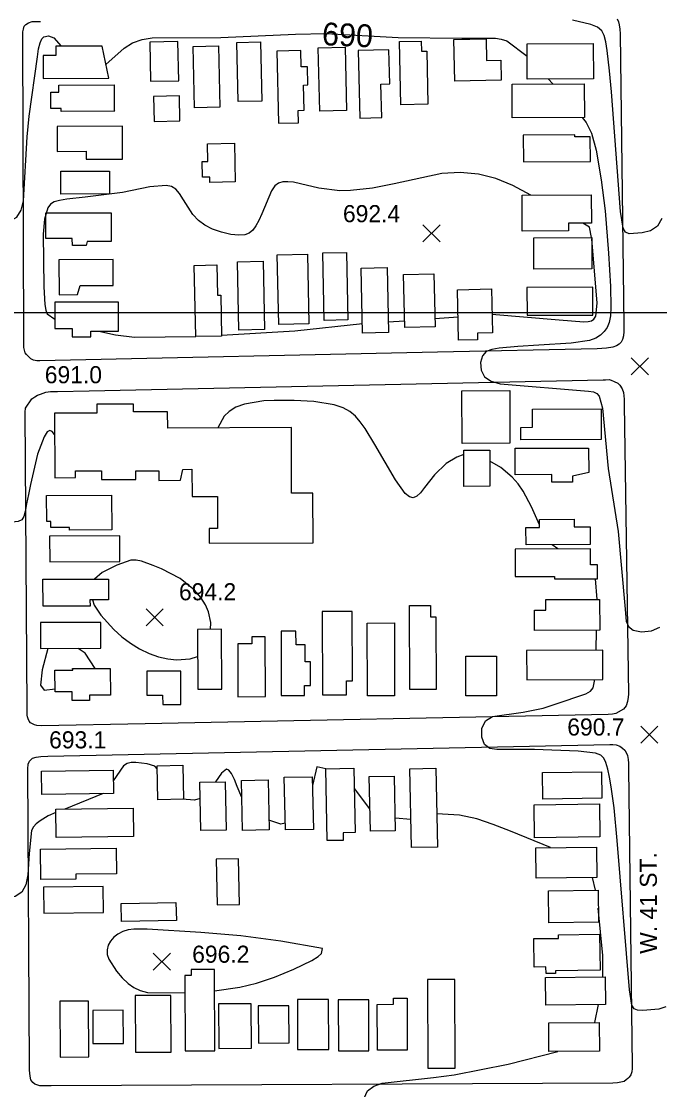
# Model space of a CAD drawing. Extents: x 79600 to 91800, y 75600 to 84400.
# Drawn here: x 80259 to 80819, y 76319 to 77256 of the extents above; entities that cross this region are included whole.
import ezdxf

# ---------------------------------------------------------------- set-up
doc = ezdxf.new("R2010")
doc.units = 0
for name, color, linetype in [('080-085$0$BLDG', 7, 'Continuous'), ('080-085$0$GRID', 7, 'Continuous'), ('080-085$0$INDEX', 7, 'Continuous'), ('080-085$0$INDXLBL', 7, 'Continuous'), ('080-085$0$INTER', 7, 'Continuous'), ('080-085$0$ROAD', 7, 'Continuous'), ('080-085$0$ROAD-NAME', 7, 'Continuous'), ('080-085$0$SPOTMARK', 7, 'Continuous'), ('080-085$0$SPOTS', 7, 'Continuous')]:
    doc.layers.add(name, color=color, linetype=linetype)

# ---------------------------------------------------------------- blocks, each defined once
blk = doc.blocks.new('080-085$0$SPOTS')
at = {"layer": '080-085$0$SPOTMARK'}
for p, q in [((-0.5, -0.5), (0.5, 0.5)), ((-0.5, 0.5), (0.5, -0.5))]:
    blk.add_line(p, q, dxfattribs=at)

msp = doc.modelspace()

# ---------------------------------------------------------------- linework, layer by layer
at = {"layer": '080-085$0$BLDG'}
for points in [[(80329.85, 77234.03), (80289.09, 77233.88), (80289.11, 77225.88), (80278.09, 77225.84), (80278.17, 77205.65), (80335.7, 77205.85)], [(80397.05, 77203.66), (80396.31, 77237.97), (80371.67, 77237.44), (80372.41, 77203.13)], [(80410.78, 77179.96), (80409.62, 77233.78), (80431.85, 77234.26), (80433.01, 77180.44)], [(80449.16, 77185.3), (80448.04, 77237.19), (80468.96, 77237.65), (80470.08, 77185.75)], [(80520.76, 77177.08), (80519.56, 77232.6), (80543.04, 77233.11), (80544.23, 77177.58)], [(80591.87, 77182.61), (80590.68, 77237.96), (80609.89, 77238.38), (80610.09, 77229.44), (80614.77, 77229.54), (80615.77, 77183.13)], [(80666.87, 77240.3), (80667.28, 77221.47), (80679.6, 77221.74), (80679.98, 77204.06), (80639.41, 77203.19), (80638.62, 77239.69)], [(80702.82, 77236.14), (80760.89, 77236.35), (80761, 77205.31), (80702.94, 77205.1)], [(80502.13, 77166.81), (80501.9, 77177.6), (80507, 77177.71), (80506.52, 77199.83), (80510.33, 77199.92), (80509.99, 77215.97), (80504.54, 77215.85), (80504.23, 77230.06), (80483.11, 77229.6), (80484.48, 77166.43)], [(80575.19, 77171.33), (80574.55, 77200.64), (80582.2, 77200.81), (80581.55, 77230.8), (80554.6, 77230.22), (80555.88, 77170.91)], [(80341.08, 77176.89), (80293.86, 77176.72), (80293.85, 77179.33), (80284.81, 77179.29), (80284.76, 77193.66), (80291.83, 77193.69), (80291.81, 77199.74), (80340.31, 77199.92), (80340.39, 77177.57)], [(80689.69, 77171.17), (80689.58, 77200.67), (80752.92, 77200.9), (80753.03, 77171.39)], [(80374.89, 77189.91), (80375.37, 77167.86), (80398.11, 77168.35), (80397.63, 77190.4)], [(80315.83, 77141.8), (80315.86, 77134.81), (80347.79, 77134.93), (80347.69, 77163.68), (80290.24, 77163.47), (80290.32, 77141.7)], [(80424.39, 77114.34), (80424.28, 77119.15), (80417.78, 77119.01), (80417.48, 77132.69), (80422.63, 77132.8), (80422.3, 77148.29), (80445.93, 77148.8), (80446.66, 77114.83)], [(80758.24, 77154.39), (80744.72, 77154.34), (80744.71, 77156.09), (80699.43, 77155.93), (80699.51, 77132.52), (80758.31, 77132.73)], [(80293.58, 77104.17), (80293.51, 77124.26), (80336.32, 77124.41), (80336.39, 77104.32)], [(80739.02, 77078.62), (80739.04, 77071.91), (80698.59, 77071.77), (80698.48, 77103.27), (80759.15, 77103.49), (80759.23, 77078.69)], [(80316.63, 77062.52), (80315.83, 77059.02), (80303.68, 77058.97), (80303.66, 77065.22), (80280.43, 77065.14), (80280.35, 77087.63), (80337.62, 77087.84), (80337.71, 77062.59)], [(80708.71, 77038.46), (80708.61, 77065.87), (80759.46, 77066.05), (80759.56, 77038.64)], [(80310.52, 77023.91), (80339.51, 77024.01), (80339.43, 77046.85), (80291.87, 77046.68), (80291.98, 77015.95), (80308.24, 77016.01)], [(80471.05, 77045.33), (80472.35, 76985.35), (80449.79, 76984.86), (80448.5, 77044.84)], [(80509.92, 77051.4), (80511.24, 76990.44), (80484.79, 76989.87), (80483.47, 77050.82)], [(80544.32, 77053.11), (80545.6, 76993.83), (80524.78, 76993.38), (80523.5, 77052.66)], [(80410.72, 77041.69), (80430.42, 77042.12), (80431, 77015.6), (80433.86, 77015.66), (80434.63, 76979.69), (80412.06, 76979.2)], [(80579.87, 77039.67), (80581.1, 76982.68), (80558.48, 76982.19), (80557.24, 77039.18)], [(80621.08, 77034.39), (80622.08, 76987.8), (80595.42, 76987.22), (80594.41, 77033.81)], [(80671.48, 77021.01), (80672.31, 76982.63), (80659.21, 76982.34), (80659.34, 76976.3), (80642.63, 76975.94), (80641.67, 77020.36)], [(80702.69, 77022.24), (80702.78, 76997.9), (80760.62, 76998.11), (80760.53, 77022.45)], [(80288.26, 76986.16), (80303.61, 76986.21), (80303.64, 76978.89), (80320.04, 76978.95), (80320.02, 76983.93), (80344.23, 76984.02), (80344.14, 77009.49), (80288.18, 77009.29)], [(80645.81, 76885.56), (80645.65, 76931.74), (80687.54, 76931.89), (80687.7, 76885.71)], [(80496.15, 76841.86), (80495.94, 76899.32), (80387.37, 76898.94), (80387.32, 76913.2), (80357.48, 76913.09), (80357.46, 76919.92), (80325.09, 76919.81), (80325.12, 76912.18), (80288.03, 76912.05), (80288.24, 76855.43), (80306.47, 76855.49), (80306.45, 76861.42), (80329.27, 76861.51), (80329.29, 76853.77), (80359.5, 76853.88), (80359.47, 76861.46), (80379.61, 76861.53), (80379.64, 76853.11), (80398.67, 76853.18), (80400.53, 76862.75), (80408.68, 76862.78), (80408.77, 76838.85), (80431.1, 76838.93), (80431.2, 76810.92), (80423.74, 76810.89), (80423.79, 76798.04), (80514.93, 76798.37), (80514.77, 76841.93)], [(80697.22, 76888.56), (80697.18, 76899.6), (80707.54, 76899.64), (80707.48, 76915.55), (80767.81, 76915.76), (80767.91, 76888.82)], [(80670.11, 76879.61), (80670.22, 76847.87), (80647.27, 76847.79), (80647.15, 76879.53)], [(80742.51, 76856.89), (80742.53, 76851.47), (80724.39, 76851.41), (80724.37, 76858.13), (80692.42, 76858.02), (80692.33, 76881.25), (80756.77, 76881.48), (80756.84, 76860.08)], [(80338.16, 76840.03), (80338.27, 76809.67), (80301.28, 76809.54), (80301.27, 76811.71), (80284.93, 76811.65), (80284.91, 76816.91), (80281.16, 76816.89), (80281.08, 76839.83)], [(80701.87, 76796.55), (80701.82, 76811.65), (80713.69, 76811.69), (80713.67, 76818.91), (80744.08, 76819.02), (80744.11, 76812.35), (80758.14, 76812.4), (80758.2, 76796.75)], [(80283.73, 76804.08), (80283.81, 76781.75), (80345.35, 76781.97), (80345.27, 76804.3)], [(80764.45, 76779.13), (80758.51, 76779.11), (80758.46, 76793.03), (80692.3, 76792.79), (80692.38, 76768.79), (80726.7, 76768.91), (80726.7, 76766.66), (80764.49, 76766.79)], [(80335.45, 76766.55), (80335.51, 76748.3), (80319.17, 76748.24), (80319.19, 76742.8), (80278.01, 76742.66), (80277.92, 76766.35)], [(80709.39, 76721.48), (80709.32, 76739.3), (80719.38, 76739.33), (80719.34, 76748.46), (80766.4, 76748.63), (80766.49, 76721.68)], [(80544.38, 76665.03), (80544.34, 76677.22), (80549.54, 76677.24), (80549.33, 76738.2), (80522.95, 76738.1), (80523.21, 76664.96)], [(80617.95, 76743.43), (80617.99, 76733.3), (80622.83, 76733.32), (80623.06, 76669.78), (80599.84, 76669.7), (80599.58, 76743.37)], [(80275.7, 76728.29), (80275.78, 76705.62), (80328.82, 76705.81), (80328.74, 76728.48)], [(80562.53, 76727.94), (80586.32, 76728.02), (80586.55, 76664.2), (80562.76, 76664.11)], [(80434.86, 76670.07), (80434.67, 76722.45), (80413.59, 76722.37), (80413.78, 76670)], [(80507.42, 76664.45), (80507.39, 76673.02), (80512.83, 76673.04), (80512.76, 76693.97), (80508, 76693.96), (80507.95, 76708.92), (80499.99, 76708.9), (80499.95, 76720.9), (80486.87, 76720.85), (80487.07, 76664.38)], [(80473.21, 76663.4), (80473.02, 76715.95), (80461.13, 76715.91), (80461.15, 76709.65), (80448.83, 76709.61), (80448.99, 76663.31)], [(80675.93, 76699.03), (80676.05, 76664.07), (80649.05, 76663.97), (80648.93, 76698.93)], [(80702.47, 76678.19), (80769.27, 76678.43), (80769.18, 76704.01), (80702.38, 76703.77)], [(80337.09, 76664.59), (80318.6, 76664.53), (80318.62, 76659.98), (80303.54, 76659.93), (80303.51, 76667.67), (80288.52, 76667.62), (80288.45, 76686.46), (80303.97, 76686.51), (80303.96, 76688.09), (80337.01, 76688.21)], [(80369.19, 76664.72), (80382.93, 76664.77), (80382.96, 76656.4), (80398.96, 76656.45), (80398.85, 76685.79), (80369.11, 76685.68)], [(80339.79, 76578.45), (80276.88, 76577.62), (80276.61, 76597.97), (80339.52, 76598.8)], [(80378.76, 76572.89), (80378.15, 76602.74), (80400.56, 76603.2), (80401.17, 76573.35)], [(80541.3, 76544), (80541.43, 76537.34), (80527.37, 76537.05), (80526.06, 76600.18), (80550.8, 76600.69), (80551.96, 76544.22)], [(80624.21, 76531.38), (80601.4, 76530.91), (80599.98, 76600.08), (80622.79, 76600.55)], [(80716.56, 76573.52), (80716.26, 76596.74), (80768.1, 76597.43), (80768.4, 76574.2)], [(80416.32, 76545.85), (80415.45, 76588.25), (80437.77, 76588.71), (80438.64, 76546.31)], [(80453.16, 76545.94), (80452.25, 76589.81), (80475.42, 76590.28), (80476.32, 76546.42)], [(80490.63, 76546.45), (80489.68, 76592.61), (80514.3, 76593.12), (80515.25, 76546.96)], [(80565.23, 76545.34), (80564.24, 76593.31), (80586.12, 76593.76), (80587.11, 76545.79)], [(80709.39, 76539.54), (80709.01, 76568.48), (80766.21, 76569.24), (80766.59, 76540.29)], [(80357.34, 76540.79), (80289.54, 76539.89), (80289.21, 76564.7), (80357.02, 76565.59)], [(80306.75, 76507.6), (80306.81, 76503.38), (80276.1, 76502.97), (80275.75, 76529.53), (80342.12, 76530.4), (80342.41, 76508.07)], [(80710.86, 76504.12), (80710.51, 76530.77), (80763.6, 76531.47), (80763.95, 76504.82)], [(80429.96, 76520.8), (80430.79, 76480.62), (80450.28, 76481.02), (80449.46, 76521.2)], [(80330.73, 76496.86), (80278.26, 76496.17), (80278.56, 76473.43), (80331.03, 76474.12)], [(80721.86, 76465.09), (80721.49, 76493.11), (80765.02, 76493.68), (80765.39, 76465.66)], [(80394.96, 76467), (80346.92, 76466.01), (80346.6, 76481.9), (80394.64, 76482.89)], [(80727.78, 76422.99), (80727.81, 76420.62), (80719.45, 76420.51), (80719.38, 76426.28), (80709.06, 76426.14), (80708.73, 76451.09), (80730.29, 76451.37), (80730.25, 76454.56), (80766.44, 76455.04), (80766.86, 76423.51)], [(80407.92, 76424.01), (80407.94, 76418.89), (80402.35, 76418.86), (80402.67, 76352.67), (80428.84, 76352.8), (80428.49, 76424.11)], [(80719.31, 76392.64), (80718.99, 76416.98), (80771.24, 76417.67), (80771.57, 76393.33)], [(80615.32, 76415.18), (80615.69, 76337.47), (80639.77, 76337.58), (80639.39, 76415.3)], [(80358.86, 76401.23), (80359.1, 76351.41), (80390.41, 76351.57), (80390.17, 76401.38)], [(80501.19, 76397.72), (80501.41, 76353.82), (80528.68, 76353.95), (80528.47, 76397.85)], [(80571.39, 76353.29), (80571.19, 76393.45), (80585.61, 76393.52), (80585.59, 76398.94), (80597.4, 76399), (80597.62, 76353.42)], [(80292.76, 76396.14), (80293, 76347.23), (80318.17, 76347.35), (80317.94, 76396.26)], [(80321.61, 76388.22), (80321.75, 76358.99), (80348.55, 76359.11), (80348.41, 76388.35)], [(80431.95, 76393.8), (80432.14, 76354.81), (80460.88, 76354.94), (80460.69, 76393.94)], [(80466.76, 76392.13), (80466.92, 76359.48), (80493.93, 76359.61), (80493.77, 76392.26)], [(80563.78, 76397.51), (80536.99, 76397.38), (80537.21, 76352.71), (80564, 76352.84)], [(80721.79, 76377.37), (80766.09, 76377.59), (80766.21, 76352.26), (80721.91, 76352.04)]]:
    msp.add_lwpolyline(points, close=True, dxfattribs=at)
at = {"layer": '080-085$0$GRID'}
msp.add_line((85000, 77000), (80000, 77000), dxfattribs=at)
at = {"layer": '080-085$0$INDEX'}
msp.add_line((80721.41, 77205.17), (80725.34, 77200.8), dxfattribs=at)
for points in [[(80214.99, 77220.47), (80220.45, 77190.18), (80224.73, 77161.7), (80227.64, 77124.05), (80228.49, 77114.68), (80229.43, 77105.51), (80230.58, 77096.76), (80232.63, 77089.16), (80236.41, 77083.55), (80242.33, 77080.65), (80249.1, 77080.71), (80255.01, 77083.86), (80258.78, 77090.03), (80260.77, 77098.3), (80264.11, 77154.38), (80265.69, 77172.67), (80273.07, 77224.46), (80274.11, 77231.5), (80275.3, 77236.92), (80276.77, 77240.32), (80278.53, 77242.09), (80282.78, 77242.88), (80287.43, 77241.15), (80293.77, 77233.9)], [(80333.18, 77217.95), (80349.13, 77232.3), (80356.46, 77236.99), (80364.91, 77239.92), (80373.88, 77241.34), (80433.97, 77241.58), (80499.51, 77244.54), (80526.19, 77245.06), (80589.57, 77241.6), (80645.49, 77240.91), (80661.8, 77240.99), (80674.97, 77240.86), (80680.05, 77240.22), (80684.9, 77238.57), (80702.86, 77225.05)], [(80751.09, 77171.39), (80754.54, 77166.9), (80759.45, 77157.51), (80763.29, 77142.62), (80767.87, 77116.77), (80771.37, 77089.39), (80774.29, 77052.27), (80775.89, 77023.18), (80776.31, 77004.88), (80775.88, 76997.38), (80774.77, 76991.56), (80772.96, 76987.12), (80770.5, 76983.55), (80767.32, 76980.46), (80763.1, 76977.85), (80757.43, 76975.81), (80741.48, 76973.45), (80713.18, 76971.82), (80694.59, 76970.65), (80678.32, 76969.04), (80671.92, 76967.96), (80666.95, 76965.99), (80663.55, 76962.31), (80661.89, 76956.53), (80662.37, 76949.86), (80665.41, 76943.94), (80671.23, 76940.01), (80679.12, 76937.74), (80756.7, 76931.22), (80760.93, 76930.61), (80763.92, 76929.39), (80766, 76926.99), (80768.85, 76916.4), (80773.81, 76863.54), (80782.61, 76808.11), (80788.45, 76743.23), (80789.76, 76729.51), (80791.64, 76724.89), (80795.95, 76721.8), (80803.33, 76720.34), (80811.96, 76721.01), (80819.37, 76724.39)]]:
    msp.add_lwpolyline(points, dxfattribs=at)
at = {"layer": '080-085$0$INTER'}
for p, q in [((80580.9, 76992.17), (80595.29, 76993.05)), ((80621.93, 76995.03), (80642.19, 76996.61)), ((80729.77, 76792.93), (80724.76, 76796.63)), ((80764.19, 76748.62), (80762.89, 76766.79)), ((80763.36, 76703.99), (80763.71, 76721.67)), ((80330.78, 76578.33), (80296.97, 76564.8)), ((80564.82, 76565.09), (80551.17, 76582.93)), ((80600.89, 76555.62), (80586.89, 76556.65)), ((80762.73, 76493.65), (80760.25, 76504.77)), ((80762.12, 76377.57), (80765.32, 76393.24))]:
    msp.add_line(p, q, dxfattribs=at)
for points in [[(80820.91, 77082.65), (80817.19, 77076.05), (80811.06, 77072.07), (80803.79, 77070.16), (80792.28, 77069.43), (80789.17, 77070.7), (80787.19, 77074.21), (80784.79, 77088.98), (80777, 77193.77), (80775.1, 77212.32), (80772.92, 77230.29), (80771.76, 77237.7), (80770.44, 77243.32), (80768.32, 77247.44), (80764.62, 77250.55), (80758.79, 77253.07), (80742.75, 77256.62)], [(80705.94, 77103.3), (80690.33, 77111.62), (80675.34, 77117.89), (80660.09, 77121.65), (80643.96, 77123.13), (80627.96, 77122.32), (80586.09, 77113.33), (80567.13, 77109.44), (80547.88, 77107.23), (80538.41, 77107.13), (80519.95, 77109.43), (80503.91, 77113.26), (80497.73, 77114.53), (80492.68, 77115.08), (80488.44, 77114.86), (80484.74, 77113.76), (80481.42, 77111.37), (80478.38, 77107.2), (80470.1, 77086.84), (80467.49, 77080.96), (80464.84, 77076.29), (80462.08, 77072.69), (80459, 77070.04), (80455.1, 77068.45), (80449.76, 77068.03), (80442.64, 77068.86), (80434.59, 77070.76), (80426.73, 77073.49), (80419.96, 77076.87), (80414.26, 77081.07), (80409.36, 77086.3), (80401.21, 77099.06), (80397.75, 77104.68), (80394.47, 77108.6), (80390.76, 77110.88), (80385.9, 77111.8), (80371.72, 77110.69), (80347.77, 77105.61), (80314.86, 77101.48), (80298.86, 77099.82), (80292.45, 77098.71), (80287.75, 77097.29), (80284.48, 77095.23), (80282.2, 77092.15), (80279.32, 77082.29), (80278.22, 77069.09), (80278.62, 77022.94), (80279.42, 77007.37), (80280.34, 77002.33), (80281.58, 76999.11), (80288.23, 76994.63)], [(80759.24, 77066.05), (80757.52, 77075.22), (80751.73, 77078.66)], [(80671.96, 76998.97), (80730.89, 76993.94), (80752.54, 76992.24), (80756.44, 76992.42), (80759.25, 76993.08), (80761.43, 76994.4), (80763.01, 76996.98), (80764.19, 77008.56), (80759.47, 77064.86)], [(80434.62, 76980.39), (80498.89, 76984.37), (80558.29, 76990.78)], [(80326.85, 76983.95), (80341.56, 76980.65), (80358.31, 76978.62), (80412.06, 76979.28)], [(80647.17, 76875.67), (80641.05, 76873.41), (80631.83, 76867.83), (80621.6, 76857.86), (80612.87, 76846.83), (80609.31, 76842.29), (80606.03, 76839.15), (80602.83, 76837.91), (80599.49, 76838.72), (80595.84, 76841.69), (80587.3, 76853.44), (80569.17, 76884.61), (80560.59, 76898.59), (80556.4, 76904.48), (80552.16, 76909.45), (80547.33, 76913.54), (80541.27, 76916.8), (80533.58, 76919.32), (80515.74, 76922.35), (80498.4, 76923.2), (80480.82, 76923.12), (80471.81, 76922.71), (80454.67, 76919.88), (80447.29, 76917.19), (80441.29, 76913.63), (80436.99, 76909.36), (80431.35, 76899.09)], [(80288.1, 76893.18), (80285.83, 76896.04), (80283.96, 76896.95), (80281.59, 76895.74), (80278.82, 76891.33), (80273.22, 76876.11), (80267.05, 76849.45), (80265.21, 76840.56), (80263.51, 76832.44), (80262.14, 76825.85), (80261.06, 76821.34), (80259.45, 76818.59), (80256.27, 76817.05), (80250.9, 76816.4), (80244.45, 76817.17), (80238.44, 76820.07), (80234.05, 76825.59), (80231.06, 76833.06), (80227.08, 76850.35), (80221.61, 76902.47)], [(80713.68, 76814.03), (80706.58, 76829.86), (80699.44, 76843.66), (80694.81, 76850.17), (80689.77, 76855.9), (80679.76, 76864.32), (80670.15, 76869.84)], [(80381.92, 76775.42), (80374.73, 76778.54), (80364.3, 76782.3), (80359.58, 76783.18), (80354.89, 76782.96), (80342.63, 76778.77), (80329.79, 76772.23), (80323.09, 76766.51)], [(80425.03, 76722.41), (80425.25, 76728.44), (80423.14, 76737.87), (80420.52, 76744.04), (80416.51, 76750.49), (80411.02, 76756.72), (80398.25, 76767.03), (80381.92, 76775.42)], [(80321.37, 76748.25), (80322.97, 76743.76), (80328.82, 76734.97), (80340.05, 76722.21), (80347.04, 76715.91), (80354.67, 76710.16), (80362.72, 76705.19), (80371.02, 76701.19), (80379.34, 76698.26), (80387.5, 76696.46), (80395.2, 76695.78), (80407.18, 76696.48), (80413.67, 76698.57)], [(80282.19, 76705.64), (80277.13, 76686.79), (80275.67, 76673.47)], [(80323.77, 76688.16), (80314.82, 76701.47), (80308.9, 76705.74)], [(80275.67, 76673.47), (80278.83, 76669.08), (80288.51, 76670.09)], [(80824.53, 76391.36), (80818.38, 76389.25), (80804.32, 76388.18), (80799.62, 76388.34), (80796.68, 76389.53), (80794.84, 76392.7), (80792.53, 76406.25), (80781.97, 76537.1), (80779.33, 76565.96), (80776.69, 76584.4), (80775.21, 76592.63), (80773.65, 76599.77), (80772.01, 76605.47), (80770.14, 76609.48), (80767.37, 76612.12), (80762.87, 76613.8), (80747.57, 76615.63), (80709.4, 76616.98), (80691.6, 76617.11), (80683.49, 76617), (80676.14, 76616.94), (80669.95, 76617.99), (80665.42, 76621.38), (80663.02, 76627.77), (80663.18, 76635.45), (80666.31, 76642.11), (80672.56, 76646.05), (80699.36, 76649.91), (80716.87, 76653.41), (80733.58, 76658.72), (80748.32, 76663.66), (80754.21, 76665.83), (80758.49, 76668.28), (80760.89, 76671.22), (80762.24, 76678.4)], [(80378.2, 76600.19), (80376.19, 76602.3), (80369.49, 76604.33), (80359.44, 76605.64), (80355.26, 76605.59), (80351.77, 76604.69), (80348.65, 76602.59), (80339.64, 76589.55)], [(80289.25, 76561.9), (80282.5, 76558.83), (80275.31, 76554.42), (80271.97, 76551.85), (80269.5, 76549.23), (80267.83, 76545.91), (80265.66, 76525.78), (80265.24, 76516.42), (80264.54, 76506.94), (80262.82, 76498.37), (80259.23, 76491.81), (80253.37, 76488.16), (80246.54, 76487.64), (80240.52, 76490.27), (80236.64, 76495.89), (80234.56, 76503.67), (80231.4, 76540.3), (80226.75, 76568.75), (80219.59, 76599.05)], [(80452.56, 76574.92), (80448.47, 76584.59), (80445.92, 76590.63), (80443.33, 76595.87), (80441.07, 76598.94), (80438.99, 76599.8), (80434.57, 76596.32), (80429.31, 76588.54)], [(80526.07, 76600.02), (80518.12, 76601.78), (80514.46, 76585.42)], [(80415.74, 76574.05), (80410.88, 76572.68), (80400, 76573.33)], [(80723.46, 76530.94), (80688.23, 76545.28), (80672.94, 76551.26), (80658.61, 76556.18), (80643.58, 76559.43), (80623.61, 76560.65)], [(80490.51, 76552.51), (80486.73, 76551.64), (80476.14, 76555.04)], [(80769.17, 76417.64), (80769.4, 76436.42), (80765.23, 76477.89)], [(80523.16, 76442.33), (80486.65, 76448.86), (80451.54, 76453.7), (80416.5, 76456.53), (80369.26, 76459.45), (80357.69, 76459.56), (80352.82, 76458.81), (80348.11, 76457.34), (80343.72, 76455.17), (80339.95, 76452.37), (80337.05, 76449.03), (80335.1, 76445.31), (80334.16, 76441.38), (80334.31, 76437.33), (80335.67, 76432.98), (80342.4, 76422.51), (80347.32, 76416.87), (80352.53, 76411.87), (80357.65, 76408.11), (80363.15, 76405.54), (80369.72, 76404), (80402.42, 76403.61)], [(80428.58, 76405.46), (80450.8, 76408.43), (80465.37, 76412.09), (80481.05, 76417.39), (80498.02, 76424.24), (80513.93, 76431.98), (80519.43, 76435.42), (80522.32, 76438.13), (80523.16, 76442.33)], [(80724.19, 76253.4), (80718.45, 76260.25), (80708.62, 76277.13), (80703.42, 76282.55), (80696.5, 76286.18), (80688.52, 76288.26), (80672.74, 76289.8), (80641.22, 76289.59), (80576.05, 76292.96), (80569.38, 76293.48), (80564.34, 76294.96), (80560.95, 76298.37), (80559.34, 76304.23), (80559.8, 76311.21), (80562.7, 76317.5), (80568.19, 76321.72), (80575.66, 76324.19), (80620.69, 76329.28), (80638.64, 76331.66), (80686.21, 76340.98), (80729.62, 76352.08)]]:
    msp.add_lwpolyline(points, dxfattribs=at)
at = {"layer": '080-085$0$ROAD'}
msp.add_lwpolyline([(80781.76, 77257.8), (80782.9, 77255.29), (80783.47, 77252.65), (80784.06, 77248.88), (80784.38, 77244.7), (80787.59, 76989.39), (80787.64, 76983.81), (80787.53, 76979.76), (80786.58, 76976.55), (80785.34, 76974.44), (80783.55, 76972.61), (80781.18, 76971.2), (80778.12, 76970.06), (80772.41, 76969.04), (80764.32, 76968.41), (80624.26, 76965.58), (80275.23, 76957.83), (80272.43, 76957.95), (80269.5, 76958.62), (80267.26, 76959.72), (80265.43, 76961.38), (80263.32, 76963.45), (80262.33, 76964.98), (80261.62, 76967.21), (80261.18, 76969.58), (80261.15, 76972.37), (80261.12, 76976.27), (80260.32, 77243.32), (80260.29, 77246.53), (80260.69, 77248.91), (80261.51, 77251.43), (80262.76, 77252.83), (80265.25, 77254.53), (80268.31, 77255.53), (80271.1, 77255.69), (80275.85, 77255.73)], dxfattribs=at)
for points in [[(80367.7, 76639.63), (80276.74, 76637.63), (80272.41, 76638.01), (80270.46, 76638.69), (80266.95, 76640.48), (80265.68, 76642), (80264.83, 76643.81), (80264.26, 76645.76), (80264.11, 76647.01), (80264.06, 76652.87), (80262.2, 76912.8), (80262.59, 76916.29), (80268.1, 76924.57), (80270.74, 76926.4), (80272.96, 76927.68), (80275.74, 76928.81), (80280.33, 76930.53), (80284.38, 76930.98), (80290.51, 76931.17), (80318.42, 76931.68), (80769.57, 76941.39), (80771.52, 76941.4), (80774.73, 76941.43), (80776.55, 76941.02), (80779.07, 76939.93), (80782.43, 76938.42), (80784.26, 76936.62), (80786.24, 76933.43), (80787.38, 76930.09), (80787.85, 76924.37), (80788.03, 76919.63), (80791.79, 76665.58), (80791.54, 76662.79), (80791.01, 76659.02), (80789.78, 76655.38), (80787.43, 76652.29), (80780.77, 76648.61), (80777.7, 76648.02), (80774.08, 76647.72)], [(80285.2, 76321.94), (80277.53, 76321.88), (80275.29, 76321.86), (80270.82, 76323.36), (80268.99, 76324.88), (80267.29, 76327.38), (80266.57, 76330.44), (80266.11, 76335.74), (80266.08, 76339.23), (80264.49, 76599.99), (80264.88, 76604.04), (80265.97, 76606.84), (80268.6, 76609.38), (80271.8, 76610.38), (80275.99, 76610.97), (80282.26, 76611.3), (80775.27, 76621.49), (80778.06, 76621.52), (80780.99, 76621.12), (80784.07, 76619.89), (80786.46, 76618.24), (80788.43, 76616.3), (80790.12, 76613.94), (80790.98, 76611.72), (80791.56, 76608.37), (80791.73, 76605.16), (80791.77, 76600.28), (80795.03, 76339.39), (80795.05, 76337.16), (80794.65, 76334.23), (80793.7, 76331.57), (80792.32, 76329.74), (80791.21, 76328.48), (80789.83, 76327.21), (80788.03, 76325.94), (80785.1, 76325.08), (80782.04, 76324.63), (80777.99, 76324.32)]]:
    msp.add_lwpolyline(points, close=True, dxfattribs=at)

# ---------------------------------------------------------------- block references
at = {"layer": '080-085$0$SPOTMARK', "xscale": 15, "yscale": 15}
for p in [(80618.89, 77069.82), (80801.75, 76953.15), (80375.93, 76732.89), (80810.14, 76630.11), (80382.22, 76430.83)]:
    msp.add_blockref('080-085$0$SPOTS', p, dxfattribs=at)

# ---------------------------------------------------------------- texts
at = {"layer": '080-085$0$INDXLBL'}
msp.add_text('690', height=20, rotation=357.20109, dxfattribs=at).set_placement((80522.45, 77234.94))
at = {"layer": '080-085$0$ROAD-NAME'}
msp.add_text('W. 41 ST.', height=15, rotation=90.16187, dxfattribs=at).set_placement((80816.87, 76437.81))
at = {"layer": '080-085$0$SPOTS'}
for s, p in [('692.4', (80541.17, 77079.53)), ('691.0', (80279.5, 76938.27)), ('694.2', (80397.28, 76747.89)), ('690.7', (80738.06, 76629.25)), ('693.1', (80283.3, 76618)), ('696.2', (80408.86, 76429.97))]:
    msp.add_text(s, height=15, dxfattribs=at).set_placement(p)

doc.saveas('drawing.dxf')
